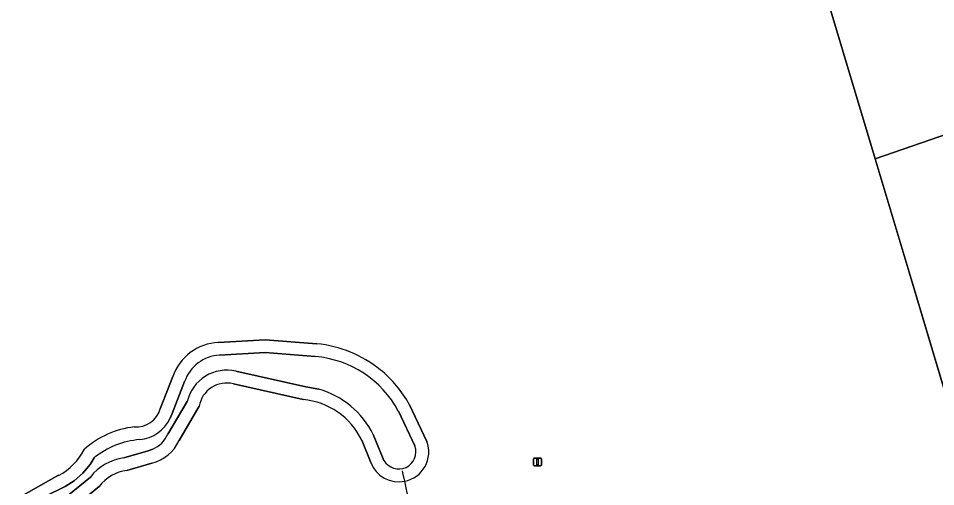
# Model space of a CAD drawing. Extents: x 162879 to 165540, y 384011 to 385181.
# Drawn here: x 163498 to 163615.5, y 384472.4 to 384532.4 of the extents above; entities that cross this region are included whole.
import ezdxf

# ---------------------------------------------------------------- set-up
doc = ezdxf.new("R2010")
doc.units = 0
for name, color, linetype in [('IMGEO_Duiker', 7, 'Continuous'), ('IMGEO_Erf', 7, 'Continuous'), ('IMGEO_Grasland_agrarisch', 7, 'Continuous'), ('IMGEO_Hek', 7, 'Continuous'), ('IMGEO_Lichtmast', 7, 'Continuous'), ('IMGEO_Loofbos', 7, 'Continuous'), ('IMGEO_Oever', 7, 'Continuous'), ('IMGEO_Waterloop', 7, 'Continuous')]:
    doc.layers.add(name, color=color, linetype=linetype)

msp = doc.modelspace()

# ---------------------------------------------------------------- linework, layer by layer
at = {"layer": 'IMGEO_Duiker'}
msp.add_lwpolyline([(163549.87, 384462.15), (163549.33, 384464.65), (163547.78, 384471.81), (163547.5, 384473.09), (163547.27, 384474.17), (163547.21, 384474.44)], dxfattribs=at)
at = {"layer": 'IMGEO_Erf'}
msp.add_lwpolyline([(163668.55, 384493.31), (163660.44, 384521.77), (163627.34, 384513.36), (163625.43, 384520.5), (163607.76, 384514.4), (163609.29, 384509.29), (163612.09, 384499.87), (163618.99, 384476.85), (163662.75, 384490.86), (163663.16, 384491), (163663.04, 384491.35), (163663.72, 384491.6), (163666.48, 384492.57)], close=True, dxfattribs=at)
at = {"layer": 'IMGEO_Grasland_agrarisch'}
msp.add_lwpolyline([(163668.55, 384493.31), (163668.71, 384492.83), (163669.15, 384492.98), (163707.98, 384504.75), (163740.83, 384514.99), (163749.2, 384545.1), (163706.4, 384553.76), (163672.67, 384560.35), (163668.96, 384560.91), (163596.31, 384574.67), (163590.75, 384571.19), (163607.76, 384514.4), (163625.43, 384520.5), (163627.34, 384513.36), (163660.44, 384521.77)], close=True, dxfattribs=at)
at = {"layer": 'IMGEO_Hek'}
for points in [[(163609.29, 384509.29), (163588.14, 384579.91), (163587.94, 384580.57)], [(163619.03, 384476.69), (163612.09, 384499.87), (163609.29, 384509.29)]]:
    msp.add_lwpolyline(points, dxfattribs=at)
at = {"layer": 'IMGEO_Lichtmast'}
for p, q in [((163564.01, 384475.17), (163564.01, 384475.97)), ((163564.01, 384475.97), (163564.01, 384475.17)), ((163564.11, 384476.07), (163564.9, 384476.07)), ((163564.9, 384476.07), (163564.11, 384476.07)), ((163564.9, 384475.07), (163564.11, 384475.07)), ((163564.11, 384475.07), (163564.9, 384475.07)), ((163565, 384475.97), (163565, 384475.17)), ((163565, 384475.17), (163565, 384475.97))]:
    msp.add_line(p, q, dxfattribs=at)
msp.add_lwpolyline([(163564.43, 384475.95), (163564.58, 384475.95), (163564.58, 384475.2), (163564.43, 384475.2), (163564.43, 384475.95)], dxfattribs=at)
for centre, start, end in [((163564.11, 384475.97), 90, 180), ((163564.11, 384475.97), 90, 180), ((163564.11, 384475.17), 180, 270), ((163564.11, 384475.17), 180, 270), ((163564.9, 384475.97), 0, 90), ((163564.9, 384475.97), 360, 90), ((163564.9, 384475.17), 270, 0), ((163564.9, 384475.17), 270, 0)]:
    msp.add_arc(centre, 0.1, start, end, dxfattribs=at)
at = {"layer": 'IMGEO_Loofbos'}
for points in [[(163612.09, 384499.87), (163609.29, 384509.29), (163607.76, 384514.4), (163590.75, 384571.19)], [(163605.17, 384467.9), (163617.18, 384471.66), (163620.32, 384472.64), (163619.03, 384476.69), (163618.99, 384476.85), (163612.09, 384499.87)], [(163523.62, 384490.88), (163529.64, 384491.21)], [(163529.64, 384491.21), (163536.24, 384490.71)], [(163516.18, 384482.38), (163517.79, 384486.5)], [(163534.49, 384483.57), (163525.56, 384485.57)], [(163521.18, 384482.7), (163518.59, 384478.31)], [(163548.11, 384482.87), (163550.33, 384478.2)], [(163543.15, 384475.5), (163542, 384478.35)], [(163515.11, 384475.43), (163511.92, 384474.49)], [(163508.37, 384472.44), (163505.17, 384469.81), (163499.62, 384467.23), (163498.89, 384468.91), (163498.01, 384470.95), (163503.17, 384473.85)]]:
    msp.add_lwpolyline(points, dxfattribs=at)
for centre, radius, start, end in [((163523.93, 384484.4), 6.49, 92.6899, 161.141), ((163534.75, 384475.53), 15.25, 50.9195, 84.4195), ((163534.75, 384475.54), 15.25, 28.7547, 50.8916), ((163524.68, 384482.13), 3.55, 75.7267, 170.8214), ((163533.65, 384474.35), 9.25, 25.598, 84.7714), ((163513.09, 384483.27), 3.22, 265.7829, 344.0232), ((163514.29, 384468.26), 11.89, 96.9582, 131.1482), ((163513.93, 384480.4), 5.11, 283.3542, 335.851), ((163546.74, 384476.85), 3.84, 281.3969, 20.612), ((163499.67, 384480.58), 7.59, 297.474, 333.6265), ((163546.74, 384476.85), 3.84, 200.5843, 281.4206), ((163512.6, 384469.19), 5.34, 97.3882, 142.5387)]:
    msp.add_arc(centre, radius, start, end, dxfattribs=at)
at = {"layer": 'IMGEO_Oever'}
for points in [[(163536.24, 384490.71), (163529.64, 384491.21), (163523.62, 384490.88)], [(163523.78, 384489.25), (163529.62, 384489.57), (163536.03, 384489.08)], [(163536.49, 384484.88), (163534.82, 384485.18), (163525.87, 384487.18)], [(163517.79, 384486.5), (163516.18, 384482.38)], [(163517.47, 384481.16), (163517.71, 384481.79), (163519.31, 384485.87)], [(163525.56, 384485.57), (163534.49, 384483.57)], [(163519.65, 384483.33), (163517.16, 384479.12)], [(163518.59, 384478.31), (163521.18, 384482.7)], [(163550.33, 384478.2), (163548.11, 384482.87)], [(163546.68, 384482.08), (163548.79, 384477.63)], [(163544.83, 384475.77), (163544.65, 384476.16), (163543.47, 384479.08)], [(163542, 384478.35), (163543.15, 384475.5)], [(163515.23, 384477.19), (163514.62, 384477), (163511.52, 384476.08)], [(163507.23, 384473.63), (163504.29, 384471.21), (163500.46, 384469.42), (163499.43, 384468.91), (163498.96, 384469.93), (163504.01, 384472.43), (163505.16, 384473.16), (163506.26, 384474.11), (163507.2, 384475.23), (163507.71, 384476.09)], [(163511.92, 384474.49), (163515.11, 384475.43)], [(163503.17, 384473.85), (163498.01, 384470.95), (163498.89, 384468.91), (163499.62, 384467.23), (163505.17, 384469.81), (163508.37, 384472.44)]]:
    msp.add_lwpolyline(points, dxfattribs=at)
for centre, radius, start, end in [((163523.93, 384484.4), 6.49, 92.6899, 161.141), ((163534.75, 384475.53), 15.25, 50.9195, 84.4195), ((163524.02, 384484.28), 4.97, 92.7653, 161.363), ((163534.87, 384475.72), 13.41, 28.3186, 85.0099), ((163524.67, 384482.17), 5.15, 76.4892, 167.0253), ((163534.75, 384475.54), 15.25, 28.7547, 50.8916), ((163524.68, 384482.13), 3.55, 75.7267, 170.8214), ((163533.49, 384474.16), 11.13, 26.2337, 74.3621), ((163533.65, 384474.35), 9.25, 25.598, 84.7714), ((163513.09, 384483.27), 3.22, 265.7829, 344.0232), ((163513.09, 384483.27), 4.86, 275.5634, 334.2375), ((163514.29, 384468.26), 11.89, 96.9582, 131.1482), ((163513.69, 384480.67), 3.8, 293.9392, 335.9717), ((163514.31, 384468.05), 10.4, 94.1466, 129.3887), ((163513.93, 384480.4), 5.11, 283.3542, 335.851), ((163546.74, 384476.85), 2.19, 209.5882, 20.6563), ((163546.74, 384476.85), 3.84, 281.3969, 20.612), ((163499.67, 384480.58), 7.59, 297.474, 333.6265), ((163512.49, 384469.4), 6.75, 98.3185, 141.1943), ((163546.74, 384476.85), 3.84, 200.5843, 281.4206), ((163512.6, 384469.19), 5.34, 97.3882, 142.5387)]:
    msp.add_arc(centre, radius, start, end, dxfattribs=at)
at = {"layer": 'IMGEO_Waterloop'}
for points in [[(163536.03, 384489.08), (163529.62, 384489.57), (163523.78, 384489.25)], [(163525.87, 384487.18), (163534.82, 384485.18), (163536.49, 384484.88)], [(163519.31, 384485.87), (163517.71, 384481.79), (163517.47, 384481.16)], [(163517.16, 384479.12), (163519.65, 384483.33)], [(163548.79, 384477.63), (163546.68, 384482.08)], [(163543.47, 384479.08), (163544.65, 384476.16), (163544.83, 384475.77)], [(163511.52, 384476.08), (163514.62, 384477), (163515.23, 384477.19)], [(163507.71, 384476.09), (163507.2, 384475.23), (163506.26, 384474.11), (163505.16, 384473.16), (163504.01, 384472.43), (163498.96, 384469.93), (163499.43, 384468.91), (163500.46, 384469.42), (163504.29, 384471.21), (163507.23, 384473.63)]]:
    msp.add_lwpolyline(points, dxfattribs=at)
for centre, radius, start, end in [((163524.02, 384484.28), 4.97, 92.7653, 161.363), ((163534.87, 384475.72), 13.41, 28.3186, 85.0099), ((163524.67, 384482.17), 5.15, 76.4892, 167.0253), ((163533.49, 384474.16), 11.13, 26.2337, 74.3621), ((163513.09, 384483.27), 4.86, 275.5634, 334.2375), ((163513.69, 384480.67), 3.8, 293.9392, 335.9717), ((163514.31, 384468.05), 10.4, 94.1466, 129.3887), ((163546.74, 384476.85), 2.19, 209.5882, 20.6563), ((163512.49, 384469.4), 6.75, 98.3185, 141.1943)]:
    msp.add_arc(centre, radius, start, end, dxfattribs=at)

doc.saveas('drawing.dxf')
